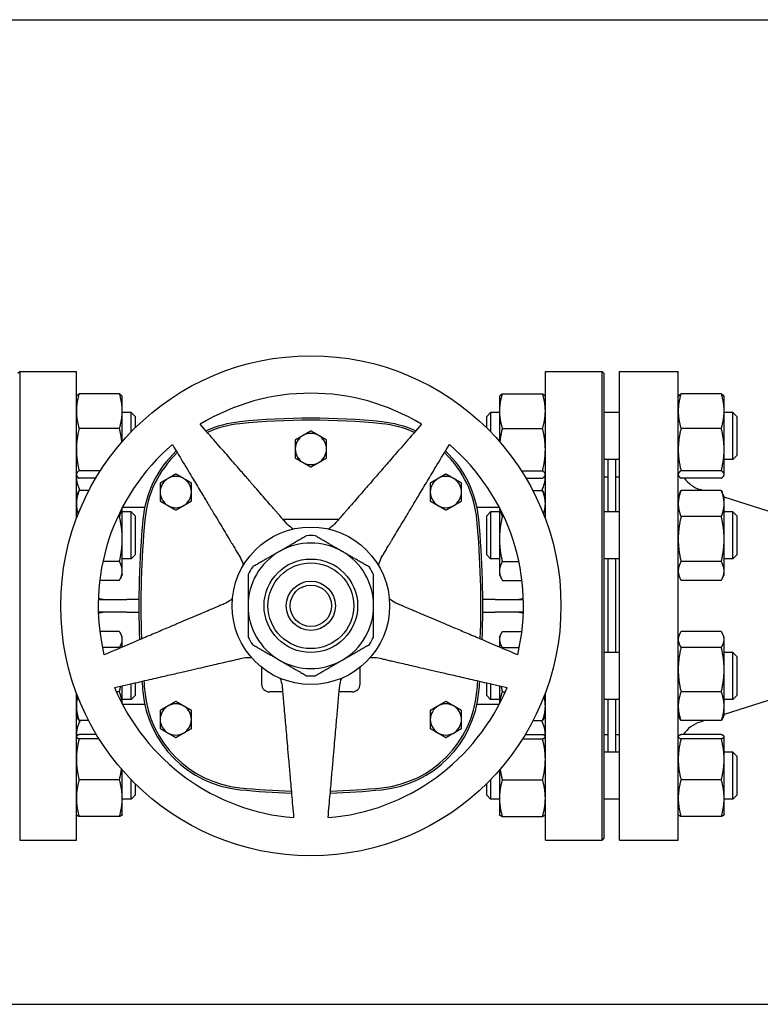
# Model space of a CAD drawing. Header units: inches. Extents: x 5 to 1128, y -85 to 748.
# Tile 506 of 656: x 637 to 649, y 357 to 372. Entities that reach past the tile are written whole.
import ezdxf

# ---------------------------------------------------------------- set-up
doc = ezdxf.new("R2010")
doc.units = ezdxf.units.IN
doc.header["$LTSCALE"] = 32
doc.header["$MEASUREMENT"] = 0
doc.layers.add('Visible (ANSI)', color=7, linetype='Continuous', lineweight=30)

msp = doc.modelspace()

# ---------------------------------------------------------------- linework, layer by layer
at = {"layer": 'Visible (ANSI)'}
for p, q in [((622.87563, 372.35867), (677.20313, 372.35867)), ((637.03563, 366.70242), (637.06688, 366.73367)), ((637.06688, 366.73367), (637.06688, 359.23367)), ((637.06688, 366.73367), (637.97313, 366.73367)), ((637.97313, 364.37561), (637.97313, 366.73367)), ((645.47313, 364.37561), (645.47313, 366.73367)), ((645.47313, 366.73367), (646.37938, 366.73367)), ((646.37938, 359.23367), (646.37938, 366.73367)), ((646.41063, 366.70242), (646.37938, 366.73367)), ((646.41063, 366.70242), (646.41063, 359.26492)), ((646.65813, 359.23367), (646.65813, 366.73367)), ((646.65813, 366.73367), (647.59813, 366.73367)), ((647.59813, 359.23367), (647.59813, 366.73367)), ((638.66205, 366.37636), (638.01822, 366.37636)), ((644.78422, 366.37636), (645.42805, 366.37636)), ((648.28705, 366.37636), (647.64322, 366.37636)), ((637.97313, 366.32488), (637.97728, 366.33378)), ((638.70713, 366.32488), (638.70298, 366.33378)), ((638.70713, 366.09837), (638.70713, 366.32488)), ((644.73913, 366.32488), (644.74328, 366.33378)), ((644.73913, 366.32488), (644.73913, 366.09837)), ((645.47313, 366.32488), (645.46898, 366.33378)), ((647.59813, 366.32488), (647.60228, 366.33378)), ((648.33213, 366.32488), (648.32798, 366.33378)), ((648.33213, 366.09837), (648.33213, 366.32488)), ((638.70713, 365.61117), (638.70713, 366.09837)), ((638.85063, 366.07488), (638.70713, 366.07488)), ((638.85063, 365.76733), (638.85063, 366.07488)), ((638.91313, 366.01238), (638.85063, 366.07488)), ((644.53563, 366.01238), (644.59813, 366.07488)), ((644.59813, 366.07488), (644.59813, 365.76474)), ((644.73913, 366.07488), (644.59813, 366.07488)), ((644.73913, 366.09837), (644.73913, 365.61117)), ((646.65813, 366.07488), (646.41063, 366.07488)), ((648.33213, 365.48215), (648.33213, 366.09837)), ((648.47313, 366.07488), (648.33213, 366.07488)), ((648.47313, 365.32488), (648.47313, 366.07488)), ((648.53563, 366.01238), (648.47313, 366.07488)), ((638.91313, 366.01238), (638.91313, 365.8304)), ((644.53563, 365.82793), (644.53563, 366.01238)), ((648.53563, 366.01238), (648.53563, 365.38738)), ((638.66205, 365.82039), (638.01822, 365.82039)), ((644.78422, 365.82039), (645.42805, 365.82039)), ((648.28705, 365.82039), (647.64322, 365.82039)), ((648.33213, 365.08365), (648.33213, 365.48215)), ((646.65813, 365.32488), (646.41063, 365.32488)), ((646.47313, 365.32488), (646.47313, 364.48376)), ((646.59313, 365.32488), (646.59313, 364.48376)), ((648.47313, 365.32488), (648.33213, 365.32488)), ((648.53563, 365.38738), (648.47313, 365.32488)), ((638.35662, 365.14391), (638.01822, 365.14391)), ((645.08964, 365.14391), (645.42805, 365.14391)), ((648.28705, 365.14391), (647.64322, 365.14391)), ((637.97313, 365.07488), (637.97728, 365.06598)), ((638.28227, 365.0234), (638.01822, 365.0234)), ((645.16399, 365.0234), (645.42805, 365.0234)), ((645.47313, 365.07488), (645.46898, 365.06598)), ((646.41063, 365.04367), (646.47313, 365.04367)), ((646.59813, 364.48376), (646.59813, 365.04367)), ((646.59813, 365.04367), (646.65813, 365.04367)), ((647.59813, 365.07488), (647.60228, 365.06598)), ((648.28705, 365.0234), (647.64322, 365.0234)), ((648.33213, 365.07488), (648.32798, 365.06598)), ((648.33213, 365.07488), (648.33213, 365.08365)), ((637.97313, 364.73376), (638.00226, 364.79622)), ((638.17332, 364.82726), (638.01822, 364.82726)), ((645.27295, 364.82726), (645.42805, 364.82726)), ((645.47313, 364.73376), (645.44401, 364.79622)), ((646.59813, 364.92367), (646.59313, 364.92367)), ((647.59813, 364.73376), (647.62726, 364.79622)), ((648.28705, 364.82726), (647.64322, 364.82726)), ((647.99724, 364.82726), (647.94716, 364.84312)), ((648.33213, 364.73376), (648.30301, 364.79622)), ((648.33213, 364.61829), (648.33213, 364.73376)), ((649.27147, 364.42367), (648.33213, 364.72119)), ((648.33213, 364.05008), (648.33213, 364.61829)), ((638.70713, 364.05008), (638.70713, 364.5533)), ((638.85063, 364.48376), (638.70713, 364.48376)), ((638.70983, 364.55847), (639.06604, 364.55847)), ((638.85063, 363.73376), (638.85063, 364.48376)), ((638.91313, 364.42126), (638.85063, 364.48376)), ((644.38023, 364.55847), (644.73644, 364.55847)), ((644.53563, 364.42126), (644.59813, 364.48376)), ((644.59813, 364.48376), (644.59813, 363.73376)), ((644.73913, 364.48376), (644.59813, 364.48376)), ((644.73913, 364.5533), (644.73913, 364.05008)), ((646.65813, 364.48376), (646.41063, 364.48376)), ((648.47313, 364.48376), (648.33213, 364.48376)), ((648.47313, 363.73376), (648.47313, 364.48376)), ((648.53563, 364.42126), (648.47313, 364.48376)), ((638.66205, 364.40933), (638.63647, 364.40933)), ((638.91313, 364.42126), (638.91313, 363.79626)), ((642.16585, 364.36162), (641.28042, 364.36162)), ((644.53563, 363.79626), (644.53563, 364.42126)), ((644.78422, 364.40933), (644.8098, 364.40933)), ((648.28705, 364.40933), (647.64322, 364.40933)), ((648.53563, 364.42126), (648.53563, 363.79626)), ((638.70713, 363.54054), (638.70713, 364.05008)), ((644.73913, 364.05008), (644.73913, 363.54054)), ((648.33213, 363.54054), (648.33213, 364.05008)), ((638.66205, 363.69083), (638.39749, 363.69083)), ((638.85063, 363.73376), (638.70713, 363.73376)), ((638.91313, 363.79626), (638.85063, 363.73376)), ((644.53563, 363.79626), (644.59813, 363.73376)), ((644.73913, 363.73376), (644.59813, 363.73376)), ((644.78422, 363.69083), (645.04878, 363.69083)), ((646.65813, 363.73376), (646.41063, 363.73376)), ((646.47313, 363.73376), (646.47313, 362.23358)), ((646.59313, 363.73376), (646.59313, 362.23358)), ((646.59813, 362.23358), (646.59813, 363.73376)), ((648.28705, 363.69083), (647.64322, 363.69083)), ((648.47313, 363.73376), (648.33213, 363.73376)), ((648.53563, 363.79626), (648.47313, 363.73376)), ((638.70713, 363.48376), (638.70713, 363.54054)), ((644.73913, 363.54054), (644.73913, 363.48376)), ((648.33213, 363.48376), (648.33213, 363.54054)), ((638.66205, 363.39026), (638.34753, 363.39026)), ((638.70713, 363.48376), (638.67801, 363.4213)), ((644.73913, 363.48376), (644.76826, 363.4213)), ((644.78422, 363.39026), (645.09873, 363.39026)), ((647.59813, 363.48376), (647.62726, 363.4213)), ((648.28705, 363.39026), (647.64322, 363.39026)), ((648.33213, 363.48376), (648.30301, 363.4213)), ((638.3246, 363.08367), (638.77813, 363.08367)), ((638.97347, 363.08367), (638.77813, 363.08367)), ((644.66813, 363.08367), (644.4728, 363.08367)), ((644.66813, 363.08367), (645.12166, 363.08367)), ((638.77813, 362.88367), (638.3246, 362.88367)), ((638.77813, 362.88367), (638.97347, 362.88367)), ((644.4728, 362.88367), (644.66813, 362.88367)), ((645.12166, 362.88367), (644.66813, 362.88367)), ((638.66205, 362.57014), (638.34838, 362.57014)), ((644.78422, 362.57014), (645.09789, 362.57014)), ((648.28705, 362.57014), (647.64322, 362.57014)), ((638.70713, 362.48358), (638.68766, 362.52535)), ((638.70713, 362.44443), (638.70713, 362.48358)), ((638.70713, 362.32257), (638.70713, 362.44443)), ((644.73913, 362.48358), (644.75861, 362.52535)), ((644.73913, 362.48358), (644.73913, 362.44443)), ((644.73913, 362.44443), (644.73913, 362.32257)), ((647.59813, 362.48358), (647.61761, 362.52535)), ((648.33213, 362.48358), (648.31266, 362.52535)), ((648.33213, 362.44443), (648.33213, 362.48358)), ((648.33213, 361.96294), (648.33213, 362.44443)), ((638.66205, 362.31872), (638.38879, 362.31872)), ((644.78422, 362.31872), (645.05748, 362.31872)), ((648.28705, 362.31872), (647.64322, 362.31872)), ((646.65813, 362.23358), (646.41063, 362.23358)), ((648.47313, 362.23358), (648.33213, 362.23358)), ((648.47313, 361.48358), (648.47313, 362.23358)), ((648.53563, 362.17108), (648.47313, 362.23358)), ((648.53563, 362.17108), (648.53563, 361.54608)), ((640.93573, 362.00021), (640.93573, 361.73072)), ((642.51053, 361.73072), (642.51053, 362.00021)), ((648.33213, 361.3771), (648.33213, 361.96294)), ((638.70713, 361.41404), (638.70713, 361.70248)), ((638.85063, 361.48358), (638.85063, 361.73561)), ((638.91313, 361.75004), (638.91313, 361.54608)), ((644.53563, 361.54608), (644.53563, 361.74947)), ((644.59813, 361.73504), (644.59813, 361.48358)), ((644.73913, 361.70248), (644.73913, 361.41404)), ((637.97313, 359.23367), (637.97313, 361.59173)), ((638.66205, 361.60717), (638.61424, 361.60717)), ((638.85063, 361.48358), (638.70713, 361.48358)), ((638.91313, 361.54608), (638.85063, 361.48358)), ((641.27161, 361.60572), (641.06073, 361.60572)), ((642.38553, 361.60572), (642.17465, 361.60572)), ((644.53563, 361.54608), (644.59813, 361.48358)), ((644.73913, 361.48358), (644.59813, 361.48358)), ((644.78422, 361.60717), (644.83203, 361.60717)), ((645.47313, 359.23367), (645.47313, 361.59173)), ((646.65813, 361.48358), (646.41063, 361.48358)), ((646.47313, 361.48358), (646.47313, 360.64246)), ((646.59313, 361.48358), (646.59313, 360.64246)), ((646.59813, 360.92367), (646.59813, 361.48358)), ((648.28705, 361.60717), (647.64322, 361.60717)), ((649.27147, 361.54367), (648.33213, 361.24615)), ((648.47313, 361.48358), (648.33213, 361.48358)), ((648.53563, 361.54608), (648.47313, 361.48358)), ((638.70983, 361.40887), (639.06604, 361.40887)), ((644.38023, 361.40887), (644.73644, 361.40887)), ((648.33213, 361.23358), (648.33213, 361.3771)), ((637.97313, 361.23358), (637.99261, 361.19181)), ((645.47313, 361.23358), (645.45366, 361.19181)), ((647.59813, 361.23358), (647.61761, 361.19181)), ((648.33213, 361.23358), (648.31266, 361.19181)), ((638.16972, 361.14703), (638.01822, 361.14703)), ((645.27654, 361.14703), (645.42805, 361.14703)), ((646.59813, 361.04367), (646.59313, 361.04367)), ((648.28705, 361.14703), (647.64322, 361.14703)), ((648.01917, 361.14703), (647.94716, 361.12422)), ((637.97313, 360.89246), (637.97443, 360.89524)), ((638.29442, 360.92358), (638.01822, 360.92358)), ((638.33606, 360.85582), (638.01822, 360.85582)), ((645.11021, 360.85582), (645.42805, 360.85582)), ((645.15184, 360.92358), (645.42805, 360.92358)), ((645.47313, 360.89246), (645.47184, 360.89524)), ((646.41063, 360.92367), (646.47313, 360.92367)), ((646.59813, 360.92367), (646.65813, 360.92367)), ((647.59813, 360.89246), (647.59943, 360.89524)), ((648.28705, 360.92358), (647.64322, 360.92358)), ((648.28705, 360.85582), (647.64322, 360.85582)), ((648.33213, 360.89246), (648.33084, 360.89524)), ((648.33213, 360.8897), (648.33213, 360.89246)), ((648.33213, 360.52776), (648.33213, 360.8897)), ((646.65813, 360.64246), (646.41063, 360.64246)), ((648.47313, 360.64246), (648.33213, 360.64246)), ((648.33213, 359.90552), (648.33213, 360.52776)), ((648.47313, 359.89246), (648.47313, 360.64246)), ((648.53563, 360.57996), (648.47313, 360.64246)), ((648.53563, 360.57996), (648.53563, 359.95496)), ((638.70713, 359.90552), (638.70713, 360.35617)), ((644.59813, 360.2026), (644.59813, 359.89246)), ((644.73913, 360.35617), (644.73913, 359.90552)), ((638.66205, 360.1997), (638.01822, 360.1997)), ((638.85063, 359.89246), (638.85063, 360.20001)), ((638.91313, 360.13693), (638.91313, 359.95496)), ((644.53563, 359.95496), (644.53563, 360.1394)), ((644.78422, 360.1997), (645.42805, 360.1997)), ((648.28705, 360.1997), (647.64322, 360.1997)), ((638.70713, 359.64246), (638.70713, 359.90552)), ((638.85063, 359.89246), (638.70713, 359.89246)), ((638.91313, 359.95496), (638.85063, 359.89246)), ((644.53563, 359.95496), (644.59813, 359.89246)), ((644.73913, 359.89246), (644.59813, 359.89246)), ((644.73913, 359.90552), (644.73913, 359.64246)), ((646.65813, 359.89246), (646.41063, 359.89246)), ((648.33213, 359.64246), (648.33213, 359.90552)), ((648.47313, 359.89246), (648.33213, 359.89246)), ((648.53563, 359.95496), (648.47313, 359.89246)), ((637.97313, 359.64246), (637.97443, 359.63969)), ((638.66205, 359.61134), (638.01822, 359.61134)), ((638.70713, 359.64246), (638.70584, 359.63969)), ((644.73913, 359.64246), (644.74043, 359.63969)), ((644.78422, 359.61134), (645.42805, 359.61134)), ((645.47313, 359.64246), (645.47184, 359.63969)), ((647.59813, 359.64246), (647.59943, 359.63969)), ((648.28705, 359.61134), (647.64322, 359.61134)), ((648.33213, 359.64246), (648.33084, 359.63969)), ((646.41063, 359.26492), (646.37938, 359.23367)), ((637.06688, 359.23367), (637.97313, 359.23367)), ((645.47313, 359.23367), (646.37938, 359.23367)), ((646.65813, 359.23367), (647.59813, 359.23367)), ((622.87563, 356.60867), (677.20313, 356.60867))]:
    msp.add_line(p, q, dxfattribs=at)
for radius in [4, 1.25984, 0.74803, 0.68553, 0.3937, 0.3312]:
    msp.add_circle((641.72313, 362.98367), radius, dxfattribs=at)
for centre, radius, start, end in [((641.72313, 362.98367), 3.4, 58.64927, 121.35073), ((640.76135, 364.20251), 1.73228, 95.817836, 114.357428), ((640.76135, 364.20251), 1.70103, 95.817836, 114.042525), ((641.72313, 354.7632), 11.22047, 84.182164, 95.817836), ((641.72313, 354.7632), 11.18922, 84.182164, 95.817836), ((642.68491, 364.20251), 1.70103, 65.957475, 84.182165), ((642.68491, 364.20251), 1.73228, 65.642572, 84.182165), ((641.72313, 365.49154), 0.25, 60, 120), ((641.72313, 362.98367), 3.4, 130.64927, 193.35073), ((641.72313, 365.49154), 0.25, 120, 180), ((641.72313, 365.49154), 0.25, 0, 60), ((641.72313, 362.98367), 3.4, 346.64927, 49.35073), ((640.76135, 364.20251), 1.73228, 133.442646, 174.744707), ((640.76135, 364.20251), 1.70103, 133.674999, 174.744707), ((641.72313, 365.49154), 0.25, 180, 240), ((641.72313, 365.49154), 0.25, 300, 0), ((642.68491, 364.20251), 1.70103, 5.255296, 46.325001), ((642.68491, 364.20251), 1.73228, 5.255296, 46.557354), ((641.72313, 365.49154), 0.25, 240, 300), ((638.47313, 365.05847), 0.5, 180, 207.543912), ((639.56368, 364.80257), 0.25, 120, 180), ((639.56368, 364.80257), 0.25, 60, 120), ((639.56368, 364.80257), 0.25, 0, 60), ((643.88258, 364.80257), 0.25, 120, 180), ((643.88258, 364.80257), 0.25, 60, 120), ((643.88258, 364.80257), 0.25, 0, 60), ((644.97313, 365.05847), 0.5, 332.456088, 0), ((648.09813, 365.31978), 0.5, 216.354251, 252.425284), ((639.56368, 364.80257), 0.25, 180, 240), ((639.56368, 364.80257), 0.25, 300, 0), ((643.88258, 364.80257), 0.25, 180, 240), ((643.88258, 364.80257), 0.25, 300, 0), ((639.56368, 364.80257), 0.25, 240, 300), ((643.88258, 364.80257), 0.25, 240, 300), ((654.0125, 362.98367), 15.03937, 174.744704, 182.072997), ((654.0125, 362.98367), 15.00812, 174.744704, 182.027369), ((629.43376, 362.98367), 15.00812, 357.972631, 5.255296), ((629.43376, 362.98367), 15.03937, 357.927003, 5.255296), ((641.72313, 362.98367), 1.00394, 60, 120), ((641.72313, 362.98367), 1.12205, 86.525352, 93.474648), ((641.72313, 362.98367), 1.00394, 120, 180), ((641.72313, 362.98367), 1.00394, 0, 60), ((641.72313, 362.98367), 1.12205, 146.525352, 153.474648), ((641.72313, 362.98367), 1.12205, 26.525352, 33.474648), ((641.72313, 362.98367), 1.00394, 180, 240), ((641.72313, 362.98367), 1.00394, 300, 0), ((641.72313, 362.98367), 1.12205, 206.525352, 213.474648), ((641.72313, 362.98367), 1.12205, 326.525352, 333.474648), ((641.72313, 362.98367), 1.00394, 240, 300), ((654.0125, 362.98367), 15.00812, 184.591592, 185.255296), ((641.72313, 362.98367), 1.12205, 266.525352, 273.474648), ((629.43376, 362.98367), 15.00812, 354.744704, 355.408408), ((641.72313, 362.98367), 3.4, 202.64927, 265.35073), ((654.0125, 362.98367), 15.03937, 184.60919, 185.255296), ((641.06073, 361.73072), 0.125, 180, 270), ((641.72313, 362.98367), 3.4, 274.64927, 337.35073), ((642.38553, 361.73072), 0.125, 270, 0), ((629.43376, 362.98367), 15.03937, 354.744704, 355.39081), ((640.76135, 361.76482), 1.73228, 185.255296, 264.182161), ((640.76135, 361.76482), 1.70103, 185.255296, 264.182161), ((642.68491, 361.76482), 1.70103, 275.817836, 354.744707), ((642.68491, 361.76482), 1.73228, 275.817836, 354.744707), ((639.56368, 361.16477), 0.25, 120, 180), ((639.56368, 361.16477), 0.25, 60, 120), ((639.56368, 361.16477), 0.25, 0, 60), ((643.88258, 361.16477), 0.25, 120, 180), ((643.88258, 361.16477), 0.25, 60, 120), ((643.88258, 361.16477), 0.25, 0, 60), ((639.56368, 361.16477), 0.25, 180, 240), ((639.56368, 361.16477), 0.25, 300, 0), ((643.88258, 361.16477), 0.25, 180, 240), ((643.88258, 361.16477), 0.25, 300, 0), ((638.47313, 360.90887), 0.5, 151.554839, 180), ((644.97313, 360.90887), 0.5, 0, 28.445161), ((648.09813, 360.64756), 0.5, 107.574716, 146.49188), ((639.56368, 361.16477), 0.25, 240, 300), ((643.88258, 361.16477), 0.25, 240, 300), ((641.72313, 371.20414), 11.18922, 264.182163, 268.398452), ((641.72313, 371.20414), 11.18922, 271.601548, 275.817836), ((641.72313, 371.20414), 11.22047, 264.182163, 268.416919), ((641.72313, 371.20414), 11.22047, 271.583081, 275.817836)]:
    msp.add_arc(centre, radius, start, end, dxfattribs=at)
for points, weights in [([(638.01822, 366.37636), (637.97313, 366.22738), (637.97313, 366.09837)], [1, 1.0379548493, 1]), ([(637.97728, 366.33378), (637.98657, 366.35369), (638.01822, 366.37636)], [1.01611555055, 1.02634702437, 1]), ([(638.70713, 366.09837), (638.70713, 366.22738), (638.66205, 366.37636)], [1, 1.0379548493, 1]), ([(638.66205, 366.37636), (638.6937, 366.35369), (638.70298, 366.33378)], [1, 1.02634702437, 1.01611555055]), ([(644.78422, 366.37636), (644.73913, 366.22738), (644.73913, 366.09837)], [1, 1.0379548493, 1]), ([(644.74328, 366.33378), (644.75257, 366.35369), (644.78422, 366.37636)], [1.01611555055, 1.02634702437, 1]), ([(645.47313, 366.09837), (645.47313, 366.22738), (645.42805, 366.37636)], [1, 1.0379548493, 1]), ([(645.42805, 366.37636), (645.4597, 366.35369), (645.46898, 366.33378)], [1, 1.02634702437, 1.01611555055]), ([(647.64322, 366.37636), (647.59813, 366.22738), (647.59813, 366.09837)], [1, 1.0379548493, 1]), ([(647.60228, 366.33378), (647.61157, 366.35369), (647.64322, 366.37636)], [1.01611555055, 1.02634702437, 1]), ([(648.28705, 366.37636), (648.3187, 366.35369), (648.32798, 366.33378)], [1, 1.02634702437, 1.01611555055]), ([(648.33213, 366.09837), (648.33213, 366.22738), (648.28705, 366.37636)], [1, 1.0379548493, 1]), ([(637.97313, 366.09837), (637.97313, 365.96936), (638.01822, 365.82039)], [1, 1.0379548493, 1]), ([(638.66205, 365.82039), (638.70713, 365.96936), (638.70713, 366.09837)], [1, 1.0379548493, 1]), ([(644.73913, 366.09837), (644.73913, 365.96936), (644.78422, 365.82039)], [1, 1.0379548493, 1]), ([(645.42805, 365.82039), (645.47313, 365.96936), (645.47313, 366.09837)], [1, 1.0379548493, 1]), ([(647.59813, 366.09837), (647.59813, 365.96936), (647.64322, 365.82039)], [1, 1.0379548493, 1]), ([(648.28705, 365.82039), (648.33213, 365.96936), (648.33213, 366.09837)], [1, 1.0379548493, 1]), ([(641.32201, 364.31378), (640.92523, 364.77022), (639.9542, 365.88726)], [2.0263127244, 1.58117079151, 1]), ([(643.49207, 365.88726), (642.52103, 364.77022), (642.12426, 364.31378)], [1, 1.58117079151, 2.0263127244]), ([(638.01822, 365.82039), (637.97313, 365.63912), (637.97313, 365.48215)], [1, 1.0379548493, 1]), ([(638.7009, 365.60399), (638.69061, 365.70556), (638.66205, 365.82039)], [1.01779547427, 1.02371349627, 1]), ([(641.72313, 365.78022), (641.65615, 365.74154), (641.59813, 365.70805)], [1.01001874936, 1.04314139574, 1]), ([(641.84813, 365.70805), (641.79012, 365.74154), (641.72313, 365.78022)], [1, 1.04314139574, 1.01001874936]), ([(644.78422, 365.82039), (644.75566, 365.70556), (644.74537, 365.60399)], [1, 1.02371349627, 1.01779547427]), ([(645.47313, 365.48215), (645.47313, 365.63912), (645.42805, 365.82039)], [1, 1.0379548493, 1]), ([(647.64322, 365.82039), (647.59813, 365.63912), (647.59813, 365.48215)], [1, 1.0379548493, 1]), ([(648.33213, 365.48215), (648.33213, 365.63912), (648.28705, 365.82039)], [1, 1.0379548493, 1]), ([(639.50828, 365.56329), (640.27059, 364.29459), (640.58208, 363.77619)], [1, 1.58117079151, 2.0263127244]), ([(641.59813, 365.70805), (641.54012, 365.67456), (641.47313, 365.63588)], [1, 1.04314139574, 1.01001874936]), ([(641.47313, 365.63588), (641.47313, 365.55853), (641.47313, 365.49154)], [1.01001874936, 1.04314139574, 1]), ([(641.97313, 365.63588), (641.90615, 365.67456), (641.84813, 365.70805)], [1.01001874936, 1.04314139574, 1]), ([(641.97313, 365.49154), (641.97313, 365.55853), (641.97313, 365.63588)], [1, 1.04314139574, 1.01001874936]), ([(642.86419, 363.77619), (643.17567, 364.29459), (643.93798, 365.56329)], [2.0263127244, 1.58117079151, 1]), ([(637.97313, 365.48215), (637.97313, 365.32517), (638.01822, 365.14391)], [1, 1.0379548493, 1]), ([(641.47313, 365.49154), (641.47313, 365.42456), (641.47313, 365.34721)], [1, 1.04314139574, 1.01001874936]), ([(641.97313, 365.34721), (641.97313, 365.42456), (641.97313, 365.49154)], [1.01001874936, 1.04314139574, 1]), ([(645.42805, 365.14391), (645.47313, 365.32517), (645.47313, 365.48215)], [1, 1.0379548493, 1]), ([(647.59813, 365.48215), (647.59813, 365.32517), (647.64322, 365.14391)], [1, 1.0379548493, 1]), ([(648.28705, 365.14391), (648.33213, 365.32517), (648.33213, 365.48215)], [1, 1.0379548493, 1]), ([(641.47313, 365.34721), (641.54012, 365.30853), (641.59813, 365.27504)], [1.01001874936, 1.04314139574, 1]), ([(641.59813, 365.27504), (641.65615, 365.24154), (641.72313, 365.20287)], [1, 1.04314139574, 1.01001874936]), ([(641.72313, 365.20287), (641.79012, 365.24154), (641.84813, 365.27504)], [1.01001874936, 1.04314139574, 1]), ([(641.84813, 365.27504), (641.90615, 365.30853), (641.97313, 365.34721)], [1, 1.04314139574, 1.01001874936]), ([(638.01822, 365.14391), (637.97313, 365.11161), (637.97313, 365.08365)], [1, 1.0379548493, 1]), ([(639.56368, 365.09124), (639.4967, 365.05257), (639.43868, 365.01907)], [1.01001874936, 1.04314139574, 1]), ([(639.68868, 365.01907), (639.63067, 365.05257), (639.56368, 365.09124)], [1, 1.04314139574, 1.01001874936]), ([(643.88258, 365.09124), (643.81559, 365.05257), (643.75758, 365.01907)], [1.01001874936, 1.04314139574, 1]), ([(644.00758, 365.01907), (643.94957, 365.05257), (643.88258, 365.09124)], [1, 1.04314139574, 1.01001874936]), ([(645.47313, 365.08365), (645.47313, 365.11161), (645.42805, 365.14391)], [1, 1.0379548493, 1]), ([(647.64322, 365.14391), (647.59813, 365.11161), (647.59813, 365.08365)], [1, 1.0379548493, 1]), ([(648.33213, 365.08365), (648.33213, 365.11161), (648.28705, 365.14391)], [1, 1.0379548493, 1]), ([(637.97313, 365.08365), (637.97313, 365.05569), (638.01822, 365.0234)], [1, 1.0379548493, 1]), ([(639.43868, 365.01907), (639.38067, 364.98558), (639.31368, 364.9469)], [1, 1.04314139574, 1.01001874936]), ([(639.31368, 364.9469), (639.31368, 364.86955), (639.31368, 364.80257)], [1.01001874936, 1.04314139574, 1]), ([(639.81368, 364.9469), (639.7467, 364.98558), (639.68868, 365.01907)], [1.01001874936, 1.04314139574, 1]), ([(639.81368, 364.80257), (639.81368, 364.86955), (639.81368, 364.9469)], [1, 1.04314139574, 1.01001874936]), ([(643.75758, 365.01907), (643.69957, 364.98558), (643.63258, 364.9469)], [1, 1.04314139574, 1.01001874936]), ([(643.63258, 364.9469), (643.63258, 364.86955), (643.63258, 364.80257)], [1.01001874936, 1.04314139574, 1]), ([(644.13258, 364.9469), (644.06559, 364.98558), (644.00758, 365.01907)], [1.01001874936, 1.04314139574, 1]), ([(644.13258, 364.80257), (644.13258, 364.86955), (644.13258, 364.9469)], [1, 1.04314139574, 1.01001874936]), ([(645.42805, 365.0234), (645.47313, 365.05569), (645.47313, 365.08365)], [1, 1.0379548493, 1]), ([(647.59813, 365.08365), (647.59813, 365.05569), (647.64322, 365.0234)], [1, 1.0379548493, 1]), ([(648.28705, 365.0234), (648.33213, 365.05569), (648.33213, 365.08365)], [1, 1.0379548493, 1]), ([(638.01822, 364.82726), (637.97313, 364.71527), (637.97313, 364.61829)], [1, 1.0379548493, 1]), ([(638.00226, 364.79622), (638.00932, 364.81136), (638.01822, 364.82726)], [1.01175569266, 1.00727059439, 1]), ([(639.31368, 364.80257), (639.31368, 364.73558), (639.31368, 364.65823)], [1, 1.04314139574, 1.01001874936]), ([(639.81368, 364.65823), (639.81368, 364.73558), (639.81368, 364.80257)], [1.01001874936, 1.04314139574, 1]), ([(643.63258, 364.80257), (643.63258, 364.73558), (643.63258, 364.65823)], [1, 1.04314139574, 1.01001874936]), ([(644.13258, 364.65823), (644.13258, 364.73558), (644.13258, 364.80257)], [1.01001874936, 1.04314139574, 1]), ([(645.42805, 364.82726), (645.43695, 364.81136), (645.44401, 364.79622)], [1, 1.00727059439, 1.01175569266]), ([(645.47313, 364.61829), (645.47313, 364.71527), (645.42805, 364.82726)], [1, 1.0379548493, 1]), ([(647.64322, 364.82726), (647.59813, 364.71527), (647.59813, 364.61829)], [1, 1.0379548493, 1]), ([(647.62726, 364.79622), (647.63432, 364.81136), (647.64322, 364.82726)], [1.01175569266, 1.00727059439, 1]), ([(648.33213, 364.61829), (648.33213, 364.71527), (648.28705, 364.82726)], [1, 1.0379548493, 1]), ([(648.28705, 364.82726), (648.29595, 364.81136), (648.30301, 364.79622)], [1, 1.00727059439, 1.01175569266]), ([(637.97313, 364.61829), (637.97313, 364.53915), (638.0024, 364.45206)], [1, 1.03075886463, 1.01166334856]), ([(639.31368, 364.65823), (639.38067, 364.61955), (639.43868, 364.58606)], [1.01001874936, 1.04314139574, 1]), ([(639.68868, 364.58606), (639.7467, 364.61955), (639.81368, 364.65823)], [1, 1.04314139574, 1.01001874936]), ([(643.63258, 364.65823), (643.69957, 364.61955), (643.75758, 364.58606)], [1.01001874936, 1.04314139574, 1]), ([(644.00758, 364.58606), (644.06559, 364.61955), (644.13258, 364.65823)], [1, 1.04314139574, 1.01001874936]), ([(645.44386, 364.45206), (645.47313, 364.53915), (645.47313, 364.61829)], [1.01166334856, 1.03075886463, 1]), ([(647.59813, 364.61829), (647.59813, 364.52131), (647.64322, 364.40933)], [1, 1.0379548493, 1]), ([(648.28705, 364.40933), (648.33213, 364.52131), (648.33213, 364.61829)], [1, 1.0379548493, 1]), ([(638.66205, 364.40933), (638.69003, 364.47884), (638.70046, 364.54042)], [1, 1.02322609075, 1.01802623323]), ([(639.43868, 364.58606), (639.4967, 364.55257), (639.56368, 364.51389)], [1, 1.04314139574, 1.01001874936]), ([(639.56368, 364.51389), (639.63067, 364.55257), (639.68868, 364.58606)], [1.01001874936, 1.04314139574, 1]), ([(643.75758, 364.58606), (643.81559, 364.55257), (643.88258, 364.51389)], [1, 1.04314139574, 1.01001874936]), ([(643.88258, 364.51389), (643.94957, 364.55257), (644.00758, 364.58606)], [1.01001874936, 1.04314139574, 1]), ([(644.7458, 364.54042), (644.75623, 364.47884), (644.78422, 364.40933)], [1.01802623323, 1.02322609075, 1]), ([(638.70713, 364.05008), (638.70713, 364.2168), (638.66205, 364.40933)], [1, 1.0379548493, 1]), ([(644.78422, 364.40933), (644.73913, 364.2168), (644.73913, 364.05008)], [1, 1.0379548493, 1]), ([(647.64322, 364.40933), (647.59813, 364.2168), (647.59813, 364.05008)], [1, 1.0379548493, 1]), ([(648.33213, 364.05008), (648.33213, 364.2168), (648.28705, 364.40933)], [1, 1.0379548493, 1]), ([(638.66205, 363.69083), (638.70713, 363.88335), (638.70713, 364.05008)], [1, 1.0379548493, 1]), ([(641.65513, 364.10365), (641.42609, 363.97142), (641.22116, 363.8531)], [1.0171026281, 1.03775343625, 1]), ([(642.2251, 363.8531), (642.02017, 363.97142), (641.79114, 364.10365)], [1, 1.03775343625, 1.0171026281]), ([(644.73913, 364.05008), (644.73913, 363.88335), (644.78422, 363.69083)], [1, 1.0379548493, 1]), ([(647.59813, 364.05008), (647.59813, 363.88335), (647.64322, 363.69083)], [1, 1.0379548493, 1]), ([(648.28705, 363.69083), (648.33213, 363.88335), (648.33213, 364.05008)], [1, 1.0379548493, 1]), ([(641.22116, 363.8531), (641.01624, 363.73479), (640.7872, 363.60255)], [1, 1.03775343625, 1.0171026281]), ([(642.65907, 363.60255), (642.43003, 363.73479), (642.2251, 363.8531)], [1.0171026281, 1.03775343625, 1]), ([(638.70713, 363.54054), (638.70713, 363.61029), (638.66205, 363.69083)], [1, 1.0379548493, 1]), ([(644.78422, 363.69083), (644.73913, 363.61029), (644.73913, 363.54054)], [1, 1.0379548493, 1]), ([(647.64322, 363.69083), (647.59813, 363.61029), (647.59813, 363.54054)], [1, 1.0379548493, 1]), ([(648.33213, 363.54054), (648.33213, 363.61029), (648.28705, 363.69083)], [1, 1.0379548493, 1]), ([(638.66205, 363.39026), (638.70713, 363.4708), (638.70713, 363.54054)], [1, 1.0379548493, 1]), ([(644.73913, 363.54054), (644.73913, 363.4708), (644.78422, 363.39026)], [1, 1.0379548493, 1]), ([(647.59813, 363.54054), (647.59813, 363.4708), (647.64322, 363.39026)], [1, 1.0379548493, 1]), ([(648.28705, 363.39026), (648.33213, 363.4708), (648.33213, 363.54054)], [1, 1.0379548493, 1]), ([(640.7192, 363.48477), (640.7192, 363.2203), (640.7192, 362.98367)], [1.0171026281, 1.03775343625, 1]), ([(642.72707, 362.98367), (642.72707, 363.2203), (642.72707, 363.48477)], [1, 1.03775343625, 1.0171026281]), ([(640.33417, 363.0132), (639.77746, 362.77689), (638.41502, 362.19857)], [2.0263127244, 1.58117079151, 1]), ([(640.7192, 362.98367), (640.7192, 362.74704), (640.7192, 362.48257)], [1, 1.03775343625, 1.0171026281]), ([(642.72707, 362.48257), (642.72707, 362.74704), (642.72707, 362.98367)], [1.0171026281, 1.03775343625, 1]), ([(645.03125, 362.19857), (643.6688, 362.77689), (643.1121, 363.0132)], [1, 1.58117079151, 2.0263127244]), ([(638.70713, 362.44443), (638.70713, 362.50277), (638.66205, 362.57014)], [1, 1.0379548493, 1]), ([(644.78422, 362.57014), (644.73913, 362.50277), (644.73913, 362.44443)], [1, 1.0379548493, 1]), ([(647.64322, 362.57014), (647.59813, 362.50277), (647.59813, 362.44443)], [1, 1.0379548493, 1]), ([(648.33213, 362.44443), (648.33213, 362.50277), (648.28705, 362.57014)], [1, 1.0379548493, 1]), ([(638.66205, 362.31872), (638.70713, 362.38609), (638.70713, 362.44443)], [1, 1.0379548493, 1]), ([(644.73913, 362.44443), (644.73913, 362.38609), (644.78422, 362.31872)], [1, 1.0379548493, 1]), ([(647.59813, 362.44443), (647.59813, 362.38609), (647.64322, 362.31872)], [1, 1.0379548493, 1]), ([(648.28705, 362.31872), (648.33213, 362.38609), (648.33213, 362.44443)], [1, 1.0379548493, 1]), ([(638.66529, 362.3048), (638.6637, 362.31173), (638.66205, 362.31872)], [1.00259078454, 1.00134290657, 1]), ([(640.7872, 362.36478), (641.01624, 362.23255), (641.22116, 362.11423)], [1.0171026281, 1.03775343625, 1]), ([(642.2251, 362.11423), (642.43003, 362.23255), (642.65907, 362.36478)], [1, 1.03775343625, 1.0171026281]), ([(644.78422, 362.31872), (644.78257, 362.31173), (644.78098, 362.3048)], [1, 1.00134290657, 1.00259078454]), ([(647.64322, 362.31872), (647.59813, 362.12806), (647.59813, 361.96294)], [1, 1.0379548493, 1]), ([(648.33213, 361.96294), (648.33213, 362.12806), (648.28705, 362.31872)], [1, 1.0379548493, 1]), ([(638.58534, 361.67437), (640.02751, 362.00732), (640.6168, 362.14337)], [1, 1.58117079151, 2.0263127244]), ([(641.22116, 362.11423), (641.42609, 361.99592), (641.65513, 361.86368)], [1, 1.03775343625, 1.0171026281]), ([(641.79114, 361.86368), (642.02017, 361.99592), (642.2251, 362.11423)], [1.0171026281, 1.03775343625, 1]), ([(642.82947, 362.14337), (643.41875, 362.00732), (644.86092, 361.67437)], [2.0263127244, 1.58117079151, 1]), ([(647.59813, 361.96294), (647.59813, 361.79783), (647.64322, 361.60717)], [1, 1.0379548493, 1]), ([(648.28705, 361.60717), (648.33213, 361.79783), (648.33213, 361.96294)], [1, 1.0379548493, 1]), ([(638.66205, 361.60717), (638.67291, 361.65311), (638.68105, 361.69646)], [1, 1.00889011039, 1.01361558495]), ([(641.26583, 361.67181), (641.31854, 361.06933), (641.44754, 359.59486)], [2.03628035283, 1.58894872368, 1.0049190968]), ([(641.99872, 359.59486), (642.12772, 361.06933), (642.18043, 361.67181)], [1.0049190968, 1.58894872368, 2.03628035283]), ([(644.76522, 361.69646), (644.77335, 361.65311), (644.78422, 361.60717)], [1.01361558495, 1.00889011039, 1]), ([(637.99498, 361.53424), (637.97313, 361.45283), (637.97313, 361.3771)], [1.01589404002, 1.0266269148, 1]), ([(638.70569, 361.41682), (638.69926, 361.50539), (638.66205, 361.60717)], [1.011202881, 1.03112406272, 1]), ([(644.78422, 361.60717), (644.747, 361.50539), (644.74058, 361.41682)], [1, 1.03112406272, 1.011202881]), ([(645.47313, 361.3771), (645.47313, 361.45283), (645.45129, 361.53424)], [1, 1.0266269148, 1.01589404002]), ([(647.64322, 361.60717), (647.59813, 361.48387), (647.59813, 361.3771)], [1, 1.0379548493, 1]), ([(648.33213, 361.3771), (648.33213, 361.48387), (648.28705, 361.60717)], [1, 1.0379548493, 1]), ([(637.97313, 361.3771), (637.97313, 361.27032), (638.01822, 361.14703)], [1, 1.0379548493, 1]), ([(639.43868, 361.38128), (639.38067, 361.34778), (639.31368, 361.30911)], [1, 1.04314139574, 1.01001874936]), ([(639.31368, 361.30911), (639.31368, 361.23176), (639.31368, 361.16477)], [1.01001874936, 1.04314139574, 1]), ([(639.56368, 361.45345), (639.4967, 361.41477), (639.43868, 361.38128)], [1.01001874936, 1.04314139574, 1]), ([(639.68868, 361.38128), (639.63067, 361.41477), (639.56368, 361.45345)], [1, 1.04314139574, 1.01001874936]), ([(639.81368, 361.30911), (639.7467, 361.34778), (639.68868, 361.38128)], [1.01001874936, 1.04314139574, 1]), ([(639.81368, 361.16477), (639.81368, 361.23176), (639.81368, 361.30911)], [1, 1.04314139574, 1.01001874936]), ([(643.75758, 361.38128), (643.69957, 361.34778), (643.63258, 361.30911)], [1, 1.04314139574, 1.01001874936]), ([(643.63258, 361.30911), (643.63258, 361.23176), (643.63258, 361.16477)], [1.01001874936, 1.04314139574, 1]), ([(643.88258, 361.45345), (643.81559, 361.41477), (643.75758, 361.38128)], [1.01001874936, 1.04314139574, 1]), ([(644.00758, 361.38128), (643.94957, 361.41477), (643.88258, 361.45345)], [1, 1.04314139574, 1.01001874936]), ([(644.13258, 361.30911), (644.06559, 361.34778), (644.00758, 361.38128)], [1.01001874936, 1.04314139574, 1]), ([(644.13258, 361.16477), (644.13258, 361.23176), (644.13258, 361.30911)], [1, 1.04314139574, 1.01001874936]), ([(645.42805, 361.14703), (645.47313, 361.27032), (645.47313, 361.3771)], [1, 1.0379548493, 1]), ([(647.59813, 361.3771), (647.59813, 361.27032), (647.64322, 361.14703)], [1, 1.0379548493, 1]), ([(648.28705, 361.14703), (648.33213, 361.27032), (648.33213, 361.3771)], [1, 1.0379548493, 1]), ([(638.01822, 361.14703), (638.00264, 361.1703), (637.99261, 361.19181)], [1, 1.01279805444, 1.01696531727]), ([(639.31368, 361.16477), (639.31368, 361.09778), (639.31368, 361.02043)], [1, 1.04314139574, 1.01001874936]), ([(639.81368, 361.02043), (639.81368, 361.09778), (639.81368, 361.16477)], [1.01001874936, 1.04314139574, 1]), ([(643.63258, 361.16477), (643.63258, 361.09778), (643.63258, 361.02043)], [1, 1.04314139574, 1.01001874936]), ([(644.13258, 361.02043), (644.13258, 361.09778), (644.13258, 361.16477)], [1.01001874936, 1.04314139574, 1]), ([(645.45366, 361.19181), (645.44363, 361.1703), (645.42805, 361.14703)], [1.01696531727, 1.01279805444, 1]), ([(647.64322, 361.14703), (647.62764, 361.1703), (647.61761, 361.19181)], [1, 1.01279805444, 1.01696531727]), ([(648.31266, 361.19181), (648.30263, 361.1703), (648.28705, 361.14703)], [1.01696531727, 1.01279805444, 1]), ([(639.31368, 361.02043), (639.38067, 360.98176), (639.43868, 360.94827)], [1.01001874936, 1.04314139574, 1]), ([(639.68868, 360.94827), (639.7467, 360.98176), (639.81368, 361.02043)], [1, 1.04314139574, 1.01001874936]), ([(643.63258, 361.02043), (643.69957, 360.98176), (643.75758, 360.94827)], [1.01001874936, 1.04314139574, 1]), ([(644.00758, 360.94827), (644.06559, 360.98176), (644.13258, 361.02043)], [1, 1.04314139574, 1.01001874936]), ([(638.01822, 360.92358), (637.97313, 360.90543), (637.97313, 360.8897)], [1, 1.0379548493, 1]), ([(637.97313, 360.8897), (637.97313, 360.87398), (638.01822, 360.85582)], [1, 1.0379548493, 1]), ([(638.01822, 360.85582), (637.97313, 360.68002), (637.97313, 360.52776)], [1, 1.0379548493, 1]), ([(639.43868, 360.94827), (639.4967, 360.91477), (639.56368, 360.8761)], [1, 1.04314139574, 1.01001874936]), ([(639.56368, 360.8761), (639.63067, 360.91477), (639.68868, 360.94827)], [1.01001874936, 1.04314139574, 1]), ([(643.75758, 360.94827), (643.81559, 360.91477), (643.88258, 360.8761)], [1, 1.04314139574, 1.01001874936]), ([(643.88258, 360.8761), (643.94957, 360.91477), (644.00758, 360.94827)], [1.01001874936, 1.04314139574, 1]), ([(645.47313, 360.8897), (645.47313, 360.90543), (645.42805, 360.92358)], [1, 1.0379548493, 1]), ([(645.42805, 360.85582), (645.47313, 360.87398), (645.47313, 360.8897)], [1, 1.0379548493, 1]), ([(645.47313, 360.52776), (645.47313, 360.68002), (645.42805, 360.85582)], [1, 1.0379548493, 1]), ([(647.64322, 360.92358), (647.59813, 360.90543), (647.59813, 360.8897)], [1, 1.0379548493, 1]), ([(647.59813, 360.8897), (647.59813, 360.87398), (647.64322, 360.85582)], [1, 1.0379548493, 1]), ([(647.64322, 360.85582), (647.59813, 360.68002), (647.59813, 360.52776)], [1, 1.0379548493, 1]), ([(648.33213, 360.8897), (648.33213, 360.90543), (648.28705, 360.92358)], [1, 1.0379548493, 1]), ([(648.28705, 360.85582), (648.33213, 360.87398), (648.33213, 360.8897)], [1, 1.0379548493, 1]), ([(648.33213, 360.52776), (648.33213, 360.68002), (648.28705, 360.85582)], [1, 1.0379548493, 1]), ([(637.97313, 360.52776), (637.97313, 360.37551), (638.01822, 360.1997)], [1, 1.0379548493, 1]), ([(645.42805, 360.1997), (645.47313, 360.37551), (645.47313, 360.52776)], [1, 1.0379548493, 1]), ([(647.59813, 360.52776), (647.59813, 360.37551), (647.64322, 360.1997)], [1, 1.0379548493, 1]), ([(648.28705, 360.1997), (648.33213, 360.37551), (648.33213, 360.52776)], [1, 1.0379548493, 1]), ([(638.66205, 360.1997), (638.68491, 360.28886), (638.69598, 360.36903)], [1, 1.01889530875, 1.01897706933]), ([(644.75029, 360.36903), (644.76135, 360.28886), (644.78422, 360.1997)], [1.01897706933, 1.01889530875, 1]), ([(638.01822, 360.1997), (637.97313, 360.04205), (637.97313, 359.90552)], [1, 1.0379548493, 1]), ([(638.70713, 359.90552), (638.70713, 360.04205), (638.66205, 360.1997)], [1, 1.0379548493, 1]), ([(644.78422, 360.1997), (644.73913, 360.04205), (644.73913, 359.90552)], [1, 1.0379548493, 1]), ([(645.47313, 359.90552), (645.47313, 360.04205), (645.42805, 360.1997)], [1, 1.0379548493, 1]), ([(647.64322, 360.1997), (647.59813, 360.04205), (647.59813, 359.90552)], [1, 1.0379548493, 1]), ([(648.33213, 359.90552), (648.33213, 360.04205), (648.28705, 360.1997)], [1, 1.0379548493, 1]), ([(637.97313, 359.90552), (637.97313, 359.76899), (638.01822, 359.61134)], [1, 1.0379548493, 1]), ([(638.66205, 359.61134), (638.70713, 359.76899), (638.70713, 359.90552)], [1, 1.0379548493, 1]), ([(644.73913, 359.90552), (644.73913, 359.76899), (644.78422, 359.61134)], [1, 1.0379548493, 1]), ([(645.42805, 359.61134), (645.47313, 359.76899), (645.47313, 359.90552)], [1, 1.0379548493, 1]), ([(647.59813, 359.90552), (647.59813, 359.76899), (647.64322, 359.61134)], [1, 1.0379548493, 1]), ([(648.28705, 359.61134), (648.33213, 359.76899), (648.33213, 359.90552)], [1, 1.0379548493, 1]), ([(638.01822, 359.61134), (637.98058, 359.6265), (637.97443, 359.63969)], [1, 1.0314924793, 1.01072411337]), ([(638.70584, 359.63969), (638.69969, 359.6265), (638.66205, 359.61134)], [1.01072411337, 1.0314924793, 1]), ([(644.78422, 359.61134), (644.74658, 359.6265), (644.74043, 359.63969)], [1, 1.0314924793, 1.01072411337]), ([(645.47184, 359.63969), (645.46569, 359.6265), (645.42805, 359.61134)], [1.01072411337, 1.0314924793, 1]), ([(647.64322, 359.61134), (647.60558, 359.6265), (647.59943, 359.63969)], [1, 1.0314924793, 1.01072411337]), ([(648.33084, 359.63969), (648.32469, 359.6265), (648.28705, 359.61134)], [1.01072411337, 1.0314924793, 1])]:
    msp.add_rational_spline(points, weights, degree=2, dxfattribs=at)
for points, knots in [([(641.44161, 364.21166), (641.43157, 364.21793), (641.42186, 364.22446), (641.3807, 364.2541), (641.34958, 364.28206), (641.32201, 364.31378)], [2.317982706, 2.317982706, 2.317982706, 2.317982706, 2.405578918, 2.405578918, 2.704734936, 2.704734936, 2.704734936, 2.704734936]), ([(642.12426, 364.31378), (642.09668, 364.28206), (642.06557, 364.2541), (642.0244, 364.22446), (642.0147, 364.21793), (642.00465, 364.21166)], [0.50338205, 0.50338205, 0.50338205, 0.50338205, 0.802538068, 0.802538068, 0.89013428, 0.89013428, 0.89013428, 0.89013428]), ([(640.58208, 363.77619), (640.60373, 363.74016), (640.6207, 363.70193), (640.63617, 363.65362), (640.63938, 363.64237), (640.64224, 363.63088)], [0.50338205, 0.50338205, 0.50338205, 0.50338205, 0.802538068, 0.802538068, 0.89013428, 0.89013428, 0.89013428, 0.89013428]), ([(642.80402, 363.63088), (642.80688, 363.64237), (642.81009, 363.65362), (642.82557, 363.70193), (642.84254, 363.74016), (642.86419, 363.77619)], [2.317982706, 2.317982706, 2.317982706, 2.317982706, 2.405578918, 2.405578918, 2.704734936, 2.704734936, 2.704734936, 2.704734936]), ([(640.46825, 363.0954), (640.45918, 363.08778), (640.44998, 363.08057), (640.40906, 363.05058), (640.37286, 363.02963), (640.33417, 363.0132)], [2.317982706, 2.317982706, 2.317982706, 2.317982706, 2.405578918, 2.405578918, 2.704734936, 2.704734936, 2.704734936, 2.704734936]), ([(643.1121, 363.0132), (643.0734, 363.02963), (643.0372, 363.05058), (642.99629, 363.08057), (642.98708, 363.08778), (642.97801, 363.0954)], [0.50338205, 0.50338205, 0.50338205, 0.50338205, 0.802538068, 0.802538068, 0.89013428, 0.89013428, 0.89013428, 0.89013428]), ([(640.6168, 362.14337), (640.65775, 362.15282), (640.69936, 362.15715), (640.75008, 362.15693), (640.76177, 362.15651), (640.77359, 362.15568)], [0.50338205, 0.50338205, 0.50338205, 0.50338205, 0.802538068, 0.802538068, 0.89013428, 0.89013428, 0.89013428, 0.89013428]), ([(642.67268, 362.15568), (642.68449, 362.15651), (642.69618, 362.15693), (642.74691, 362.15715), (642.78851, 362.15282), (642.82947, 362.14337)], [2.317982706, 2.317982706, 2.317982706, 2.317982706, 2.405578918, 2.405578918, 2.704734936, 2.704734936, 2.704734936, 2.704734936]), ([(641.2291, 361.82473), (641.23354, 361.81376), (641.23755, 361.80277), (641.25343, 361.75459), (641.26217, 361.71369), (641.26583, 361.67181)], [2.317982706, 2.317982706, 2.317982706, 2.317982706, 2.405578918, 2.405578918, 2.704734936, 2.704734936, 2.704734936, 2.704734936]), ([(642.18043, 361.67181), (642.1841, 361.71369), (642.19284, 361.75459), (642.20872, 361.80277), (642.21273, 361.81376), (642.21717, 361.82473)], [0.50338205, 0.50338205, 0.50338205, 0.50338205, 0.802538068, 0.802538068, 0.89013428, 0.89013428, 0.89013428, 0.89013428])]:
    msp.add_open_spline(points, degree=3, knots=knots, dxfattribs=at)
for points in [[(638.32535, 363.10608), (638.37419, 363.09108), (638.4249, 363.08367), (638.47313, 363.08367)], [(644.97313, 363.08367), (645.02137, 363.08367), (645.07207, 363.09108), (645.12091, 363.10608)], [(638.47313, 362.88367), (638.4249, 362.88367), (638.37419, 362.87626), (638.32535, 362.86126)], [(645.12091, 362.86126), (645.07207, 362.87626), (645.02137, 362.88367), (644.97313, 362.88367)]]:
    msp.add_open_spline(points, degree=3, dxfattribs=at)

doc.saveas('drawing.dxf')
